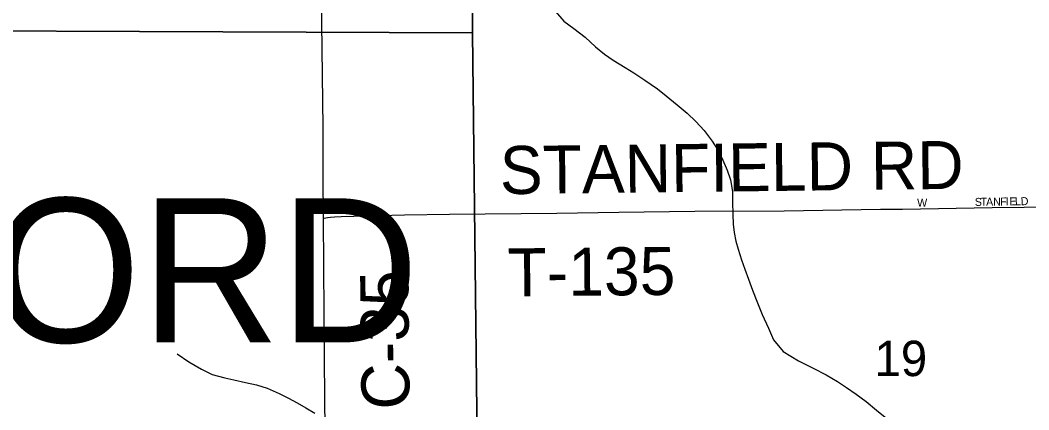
# Model space of a CAD drawing. Extents: x 0 to 680, y 0 to 440.
# Drawn here: x 426.27 to 447.31, y 339.97 to 348.1 of the extents above; entities that cross this region are included whole.
import ezdxf

# ---------------------------------------------------------------- set-up
doc = ezdxf.new("R2010")
doc.units = 0
for name, color, linetype in [('GM_X_City_Street', 7, 'Continuous'), ('GM_X_City_Street_Text', 7, 'Continuous'), ('GM_X_County_Road', 7, 'Continuous'), ('GM_X_County_Road_Text', 7, 'Continuous'), ('GM_X_Minor_River', 7, 'Continuous'), ('GM_X_Section', 7, 'Continuous'), ('GM_X_Section_Text', 7, 'Continuous'), ('GM_X_Township_Road', 7, 'Continuous'), ('GM_X_Township_Road_Text', 7, 'Continuous'), ('GM_X_Township_Text', 7, 'Continuous')]:
    doc.layers.add(name, color=color, linetype=linetype)

msp = doc.modelspace()

# ---------------------------------------------------------------- linework, layer by layer
at = {"layer": 'GM_X_City_Street'}
msp.add_lwpolyline([(444.673, 344.158), (446.545, 344.189), (447.213, 344.199), (449.523, 344.239), (449.949, 344.248), (450.126, 344.252)], dxfattribs=at)
at = {"layer": 'GM_X_County_Road'}
for points in [[(432.598, 343.962), (432.593, 344.832), (432.588, 345.861), (432.561, 348.04), (432.553, 349.573), (432.547, 351.138), (432.542, 352.135), (432.538, 353.186), (432.533, 354.763), (432.528, 356.73)], [(432.641, 339.008), (432.627, 340.189), (432.611, 341.985), (432.598, 343.962)]]:
    msp.add_lwpolyline(points, dxfattribs=at)
at = {"layer": 'GM_X_Minor_River'}
for points in [[(437.437, 348.277), (437.608, 348.073), (437.82, 347.922), (438.057, 347.744), (438.268, 347.54), (438.46, 347.389), (438.638, 347.266), (438.89, 347.108), (439.069, 346.998), (439.3, 346.847), (439.565, 346.668), (439.743, 346.518), (439.974, 346.333), (440.179, 346.156), (440.363, 345.986), (440.534, 345.795), (440.704, 345.572), (440.815, 345.403), (440.906, 345.227), (441.015, 344.971), (441.085, 344.769), (441.128, 344.521), (441.131, 344.307), (441.133, 344.046)], [(441.133, 344.046), (441.143, 343.845), (441.161, 343.671), (441.198, 343.489), (441.248, 343.321), (441.318, 343.099), (441.382, 342.904), (441.459, 342.695), (441.542, 342.467), (441.632, 342.238), (441.748, 341.961), (441.877, 341.678), (441.986, 341.429), (442.183, 341.191), (442.507, 340.992), (442.813, 340.839), (443.078, 340.701), (443.316, 340.563), (443.508, 340.44), (443.707, 340.296), (443.912, 340.145), (444.129, 339.967), (444.308, 339.817), (444.526, 339.686)], [(429.543, 341.138), (429.788, 340.973), (430.053, 340.821), (430.278, 340.71), (430.538, 340.639), (430.731, 340.596), (430.971, 340.545), (431.198, 340.494), (431.424, 340.423), (431.67, 340.312), (431.869, 340.215), (432.048, 340.118), (432.227, 340.015), (432.419, 339.905)]]:
    msp.add_lwpolyline(points, dxfattribs=at)
at = {"layer": 'GM_X_Section'}
for points in [[(418.311, 365.622), (435.724, 365.506), (435.708, 348.431), (435.703, 347.83), (418.342, 347.899)], [(453.515, 348.751), (453.677, 330.985), (435.901, 330.824), (435.703, 347.83), (435.708, 348.431)], [(435.703, 347.83), (435.901, 330.824), (435.907, 330.103), (418.362, 330.315), (418.342, 347.899)]]:
    msp.add_lwpolyline(points, close=True, dxfattribs=at)
at = {"layer": 'GM_X_Township_Road'}
for points in [[(442.205, 344.119), (444.215, 344.153), (444.673, 344.158)], [(432.598, 343.962), (432.613, 343.965), (432.682, 343.981), (432.745, 343.991), (432.83, 343.998), (432.969, 344.002), (434.284, 344.036), (435.227, 344.053), (437.461, 344.076), (438.754, 344.094), (440.342, 344.111), (442.205, 344.119)]]:
    msp.add_lwpolyline(points, dxfattribs=at)

# ---------------------------------------------------------------- texts
at = {"layer": 'GM_X_City_Street_Text'}
for s, rotation, p in [('W', 0, (444.978, 344.208)), ('S', 0.8196, (446.182, 344.223)), ('T', 0.8365, (446.3, 344.225)), ('A', 0.8306, (446.417, 344.227)), ('N', 0.8261, (446.564, 344.229)), ('F', 0.8469, (446.711, 344.231)), ('I', 0.8303, (446.828, 344.233)), ('E', 0.8196, (446.902, 344.234)), ('L', 0.8232, (447.019, 344.235)), ('D', 2.2474, (447.141, 344.237))]:
    msp.add_text(s, height=0.167, rotation=rotation, dxfattribs=at).set_placement(p)
at = {"layer": 'GM_X_County_Road_Text'}
msp.add_text('C-35', height=1.0014, rotation=90.6858, dxfattribs=at).set_placement((434.396, 339.983))
at = {"layer": 'GM_X_Section_Text'}
msp.add_text('19', height=0.7377, rotation=0, dxfattribs=at).set_placement((444.09, 340.675))
at = {"layer": 'GM_X_Township_Road_Text'}
for s, height, rotation, p in [('STANFIELD RD', 1.00136, 0.6736, (436.281, 344.468)), ('T-135', 1.0014, 0.5635, (436.442, 342.336))]:
    msp.add_text(s, height=height, rotation=rotation, dxfattribs=at).set_placement(p)
at = {"layer": 'GM_X_Township_Text'}
msp.add_text('CONCORD', height=3.0041, rotation=0, dxfattribs=at).set_placement((413.835, 341.379))

doc.saveas('drawing.dxf')
